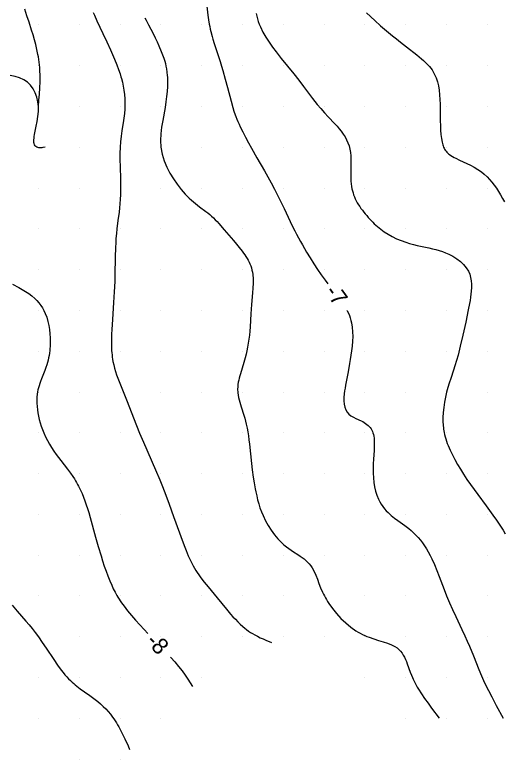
# Model space of a CAD drawing. Extents: x 2602990 to 2605851, y 618069 to 619180.
# Drawn here: x 2604632.1 to 2604692, y 618270 to 618361.2 of the extents above; entities that cross this region are included whole.
import ezdxf

# ---------------------------------------------------------------- set-up
doc = ezdxf.new("R2010")
doc.units = 0
for name, color, linetype in [('Default', 7, 'Continuous'), ('DTM Contours Major', 7, 'Continuous'), ('DTM Contours Major Text', 7, 'Continuous'), ('DTM Contours Minor', 7, 'Continuous'), ('DTM Contours Minor Text', 7, 'Continuous'), ('Exist DTM Scan Elevation Point', 7, 'Continuous')]:
    doc.layers.add(name, color=color, linetype=linetype)

# ---------------------------------------------------------------- blocks, each defined once
blk = doc.blocks.new('POINT_DISPLAY')
at = {"layer": 'Default'}
blk.add_line((0, 0), (0, 0), dxfattribs=at)

msp = doc.modelspace()

# ---------------------------------------------------------------- linework, layer by layer
at = {"layer": 'DTM Contours Major'}
for points in [[(2604635, 618350), (2604635.066, 618350.766), (2604635.126, 618351.528), (2604635.175, 618352.282), (2604635.206, 618353.023), (2604635.214, 618353.749), (2604635.193, 618354.455), (2604635.171, 618354.788), (2604635.141, 618355.117), (2604635.103, 618355.441), (2604635.059, 618355.762), (2604635.008, 618356.082), (2604634.95, 618356.399), (2604634.825, 618356.998), (2604634.683, 618357.593), (2604634.525, 618358.186), (2604634.356, 618358.773), (2604634.179, 618359.356), (2604633.866, 618360.337), (2604633.6, 618361.136), (2604633.322, 618361.923)], [(2604635.833, 618345), (2604635.565, 618344.963), (2604635.434, 618344.948), (2604635.307, 618344.94), (2604635.184, 618344.939), (2604635.067, 618344.947), (2604634.924, 618344.974), (2604634.795, 618345.022), (2604634.683, 618345.092), (2604634.589, 618345.186), (2604634.517, 618345.305), (2604634.467, 618345.452), (2604634.445, 618345.592), (2604634.439, 618345.751), (2604634.446, 618345.929), (2604634.466, 618346.125), (2604634.497, 618346.339), (2604634.537, 618346.572), (2604634.745, 618347.599), (2604634.853, 618348.176), (2604634.942, 618348.777), (2604634.996, 618349.39), (2604635, 618350), (2604634.94, 618350.595), (2604634.813, 618351.165), (2604634.621, 618351.699), (2604634.363, 618352.188), (2604634.041, 618352.622), (2604633.653, 618352.99), (2604633.205, 618353.286), (2604632.701, 618353.516), (2604632.151, 618353.69), (2604631.563, 618353.816)], [(2604631.838, 618328.234), (2604632.608, 618327.81), (2604633.023, 618327.573), (2604633.429, 618327.324), (2604633.822, 618327.061), (2604634.197, 618326.78), (2604634.548, 618326.478), (2604634.816, 618326.21), (2604635.064, 618325.925), (2604635.291, 618325.625), (2604635.496, 618325.31), (2604635.679, 618324.979), (2604635.84, 618324.635), (2604636.017, 618324.16), (2604636.159, 618323.667), (2604636.267, 618323.163), (2604636.346, 618322.654), (2604636.399, 618322.145), (2604636.429, 618321.645), (2604636.438, 618321.373), (2604636.44, 618321.106), (2604636.436, 618320.843), (2604636.426, 618320.584), (2604636.411, 618320.328), (2604636.389, 618320.077), (2604636.354, 618319.779), (2604636.31, 618319.485), (2604636.257, 618319.196), (2604636.194, 618318.911), (2604636.121, 618318.629), (2604636.038, 618318.349), (2604635.92, 618318.002), (2604635.791, 618317.657), (2604635.38, 618316.626), (2604635.251, 618316.281), (2604635.165, 618316.031), (2604635.086, 618315.78), (2604635.015, 618315.526), (2604634.953, 618315.269), (2604634.901, 618315.009), (2604634.86, 618314.745), (2604634.822, 618314.376), (2604634.805, 618314), (2604634.809, 618313.617), (2604634.833, 618313.227), (2604634.876, 618312.832), (2604634.938, 618312.432), (2604635.017, 618312.029), (2604635.114, 618311.623), (2604635.229, 618311.215), (2604635.36, 618310.806), (2604635.509, 618310.398), (2604635.674, 618309.992), (2604635.884, 618309.529), (2604636.114, 618309.073), (2604636.36, 618308.624), (2604636.621, 618308.185), (2604636.895, 618307.757), (2604637.179, 618307.342), (2604637.457, 618306.961), (2604637.738, 618306.593), (2604638.565, 618305.542), (2604638.927, 618305.062), (2604639.225, 618304.637), (2604639.412, 618304.352), (2604639.548, 618304.132), (2604639.679, 618303.908), (2604639.805, 618303.681), (2604639.927, 618303.449), (2604640.046, 618303.212), (2604640.161, 618302.97), (2604640.349, 618302.547), (2604640.529, 618302.108), (2604640.702, 618301.655), (2604640.866, 618301.189), (2604641.024, 618300.711), (2604641.173, 618300.225), (2604641.352, 618299.603), (2604642.004, 618297.21), (2604642.329, 618296.074), (2604642.674, 618294.924), (2604642.872, 618294.294), (2604643.076, 618293.669), (2604643.288, 618293.054), (2604643.509, 618292.453), (2604643.739, 618291.87), (2604643.978, 618291.31), (2604644.178, 618290.88), (2604644.389, 618290.464), (2604644.613, 618290.058), (2604644.744, 618289.836), (2604644.881, 618289.616), (2604645.024, 618289.396), (2604645.173, 618289.177), (2604645.49, 618288.737), (2604645.925, 618288.178), (2604646.395, 618287.611), (2604646.894, 618287.041), (2604647.414, 618286.471), (2604647.947, 618285.904), (2604648.418, 618285.414)], [(2604651.176, 618282.518), (2604651.224, 618282.465), (2604651.706, 618281.915), (2604652.164, 618281.368), (2604652.593, 618280.826), (2604652.985, 618280.291), (2604653.305, 618279.819), (2604653.603, 618279.352), (2604653.889, 618278.889)]]:
    msp.add_lwpolyline(points, dxfattribs=at)
at = {"layer": 'DTM Contours Minor'}
for points in [[(2604655.648, 618362.304), (2604655.764, 618361.191), (2604655.835, 618360.644), (2604655.925, 618360.105), (2604655.985, 618359.801), (2604656.051, 618359.498), (2604656.125, 618359.193), (2604656.29, 618358.577), (2604656.381, 618358.264), (2604656.543, 618357.731), (2604656.894, 618356.633), (2604657.257, 618355.509), (2604657.434, 618354.944), (2604657.595, 618354.411), (2604657.895, 618353.359), (2604658.167, 618352.346), (2604658.601, 618350.675), (2604658.82, 618349.889), (2604658.959, 618349.439), (2604659.108, 618348.996), (2604659.188, 618348.776), (2604659.308, 618348.463), (2604659.436, 618348.15), (2604659.572, 618347.836), (2604659.715, 618347.52), (2604660.022, 618346.883), (2604660.357, 618346.229), (2604660.715, 618345.563), (2604661.093, 618344.885), (2604661.772, 618343.705), (2604662.685, 618342.135), (2604663.121, 618341.37), (2604663.529, 618340.631), (2604663.919, 618339.89), (2604664.631, 618338.471), (2604665.1, 618337.505), (2604666.095, 618335.389), (2604666.407, 618334.758), (2604666.623, 618334.337), (2604666.852, 618333.909), (2604667.09, 618333.474), (2604667.337, 618333.036), (2604667.852, 618332.154), (2604668.284, 618331.442), (2604668.73, 618330.735), (2604669.191, 618330.033), (2604669.647, 618329.367), (2604670.121, 618328.704), (2604670.457, 618328.257)], [(2604641.705, 618361.538), (2604641.855, 618361.193), (2604642.171, 618360.51), (2604642.908, 618358.966), (2604643.382, 618357.934), (2604643.83, 618356.933), (2604644.31, 618355.824), (2604644.604, 618355.105), (2604644.823, 618354.525), (2604645.003, 618353.994), (2604645.116, 618353.627), (2604645.169, 618353.439), (2604645.287, 618352.978), (2604645.392, 618352.497), (2604645.479, 618351.997), (2604645.545, 618351.481), (2604645.588, 618350.952), (2604645.603, 618350.413), (2604645.6, 618350.163), (2604645.59, 618349.911), (2604645.575, 618349.657), (2604645.529, 618349.14), (2604645.499, 618348.876), (2604645.417, 618348.276), (2604645.224, 618347.019), (2604645.132, 618346.363), (2604645.054, 618345.69), (2604645, 618345), (2604644.975, 618344.23), (2604644.979, 618343.449), (2604645.002, 618342.664), (2604645.061, 618341.114), (2604645.076, 618340.364), (2604645.073, 618339.767), (2604645.056, 618339.188), (2604645.027, 618338.628), (2604644.988, 618338.086), (2604644.939, 618337.562), (2604644.884, 618337.056), (2604644.749, 618336.017), (2604644.619, 618335.018), (2604644.556, 618334.426), (2604644.506, 618333.823), (2604644.473, 618333.275), (2604644.448, 618332.712), (2604644.417, 618331.553), (2604644.375, 618329.367), (2604644.349, 618328.539), (2604644.292, 618327.27), (2604644.22, 618325.997), (2604644.077, 618323.88), (2604643.996, 618322.677), (2604643.965, 618322.081), (2604643.944, 618321.495), (2604643.939, 618320.921), (2604643.953, 618320.363), (2604643.968, 618320.085), (2604643.99, 618319.812), (2604644.018, 618319.544), (2604644.051, 618319.279), (2604644.091, 618319.018), (2604644.138, 618318.759), (2604644.229, 618318.336), (2604644.335, 618317.92), (2604644.454, 618317.511), (2604644.585, 618317.109), (2604644.724, 618316.713), (2604644.963, 618316.085), (2604645.786, 618314.054), (2604647.027, 618310.893), (2604647.406, 618309.965), (2604647.873, 618308.865), (2604649.342, 618305.46), (2604649.858, 618304.228), (2604650.19, 618303.402), (2604650.596, 618302.357), (2604651.005, 618301.262), (2604651.555, 618299.738), (2604652.269, 618297.726), (2604652.594, 618296.84), (2604652.922, 618295.987), (2604653.087, 618295.575), (2604653.364, 618294.918), (2604653.591, 618294.418), (2604653.826, 618293.94), (2604653.948, 618293.709), (2604654.111, 618293.418), (2604654.281, 618293.134), (2604654.456, 618292.858), (2604654.637, 618292.589), (2604654.822, 618292.326), (2604655.012, 618292.07), (2604655.313, 618291.684), (2604655.78, 618291.116), (2604656.914, 618289.754), (2604658.035, 618288.394), (2604658.548, 618287.786), (2604658.833, 618287.461), (2604659.124, 618287.141), (2604659.423, 618286.829), (2604659.729, 618286.529), (2604660.045, 618286.245), (2604660.274, 618286.054), (2604660.508, 618285.873), (2604660.748, 618285.7), (2604660.992, 618285.536), (2604661.242, 618285.38), (2604661.497, 618285.232), (2604661.829, 618285.055), (2604662.168, 618284.888), (2604662.514, 618284.73), (2604662.864, 618284.579), (2604663.571, 618284.286)], [(2604661.673, 618361.395), (2604661.745, 618361.065), (2604661.834, 618360.736), (2604661.938, 618360.407), (2604662.059, 618360.079), (2604662.197, 618359.751), (2604662.502, 618359.129), (2604662.857, 618358.51), (2604663.25, 618357.898), (2604663.67, 618357.296), (2604664.107, 618356.708), (2604664.732, 618355.907), (2604666.267, 618354.003), (2604666.882, 618353.229), (2604667.476, 618352.46), (2604668.592, 618350.974), (2604668.868, 618350.614), (2604669.147, 618350.263), (2604669.58, 618349.742), (2604670.023, 618349.239), (2604670.475, 618348.751), (2604671.316, 618347.872), (2604671.587, 618347.576), (2604671.848, 618347.276), (2604672.094, 618346.968), (2604672.337, 618346.631), (2604672.556, 618346.283), (2604672.751, 618345.925), (2604672.917, 618345.556), (2604673.052, 618345.178), (2604673.154, 618344.789), (2604673.223, 618344.381), (2604673.261, 618343.965), (2604673.277, 618343.543), (2604673.276, 618343.118), (2604673.258, 618342.268), (2604673.255, 618341.908), (2604673.257, 618341.552), (2604673.268, 618341.201), (2604673.288, 618340.856), (2604673.319, 618340.519), (2604673.363, 618340.19), (2604673.41, 618339.923), (2604673.468, 618339.662), (2604673.535, 618339.409), (2604673.614, 618339.161), (2604673.703, 618338.92), (2604673.803, 618338.686), (2604673.923, 618338.441), (2604674.055, 618338.202), (2604674.198, 618337.968), (2604674.351, 618337.739), (2604674.511, 618337.513), (2604674.679, 618337.289), (2604674.85, 618337.069), (2604675.028, 618336.85), (2604675.211, 618336.633), (2604675.401, 618336.416), (2604675.597, 618336.2), (2604675.97, 618335.81), (2604676.146, 618335.635), (2604676.329, 618335.462), (2604676.52, 618335.291), (2604676.719, 618335.121), (2604676.928, 618334.954), (2604677.363, 618334.639), (2604677.834, 618334.338), (2604678.337, 618334.055), (2604678.866, 618333.794), (2604679.418, 618333.559), (2604679.989, 618333.354), (2604680.454, 618333.213), (2604680.926, 618333.089), (2604681.403, 618332.976), (2604682.839, 618332.662), (2604683.259, 618332.563), (2604683.674, 618332.456), (2604684.083, 618332.339), (2604684.484, 618332.209), (2604684.875, 618332.064), (2604685.256, 618331.903), (2604685.772, 618331.642), (2604686.255, 618331.345), (2604686.694, 618331.012), (2604687.083, 618330.645), (2604687.412, 618330.246), (2604687.671, 618329.817), (2604687.828, 618329.444), (2604687.938, 618329.055), (2604688.006, 618328.651), (2604688.039, 618328.236), (2604688.042, 618327.812), (2604688.019, 618327.381), (2604687.983, 618327.003), (2604687.934, 618326.623), (2604687.875, 618326.24), (2604687.807, 618325.857), (2604687.657, 618325.088), (2604687.342, 618323.584), (2604686.98, 618321.952), (2604686.671, 618320.632), (2604686.396, 618319.533), (2604686.215, 618318.867), (2604686.014, 618318.193), (2604685.849, 618317.684), (2604685.497, 618316.64), (2604685.322, 618316.103), (2604685.154, 618315.557), (2604685, 618315), (2604684.853, 618314.378), (2604684.732, 618313.748), (2604684.639, 618313.118), (2604684.576, 618312.492), (2604684.547, 618311.878), (2604684.554, 618311.28), (2604684.566, 618311.069), (2604684.582, 618310.86), (2604684.604, 618310.653), (2604684.631, 618310.449), (2604684.663, 618310.246), (2604684.701, 618310.045), (2604684.759, 618309.777), (2604684.826, 618309.51), (2604684.902, 618309.244), (2604684.988, 618308.976), (2604685.083, 618308.708), (2604685.187, 618308.437), (2604685.428, 618307.872), (2604685.703, 618307.296), (2604686.008, 618306.712), (2604686.34, 618306.123), (2604686.695, 618305.529), (2604687.069, 618304.935), (2604687.491, 618304.294), (2604687.925, 618303.659), (2604688.364, 618303.035), (2604688.803, 618302.426), (2604689.831, 618301.032), (2604690.67, 618299.893), (2604691.099, 618299.288), (2604691.51, 618298.685), (2604691.906, 618298.074), (2604692.182, 618297.627)], [(2604675.184, 618361.482), (2604676.207, 618360.545), (2604676.921, 618359.91), (2604677.398, 618359.497), (2604677.882, 618359.087), (2604678.369, 618358.681), (2604678.854, 618358.284), (2604679.334, 618357.898), (2604680.075, 618357.315), (2604681.353, 618356.324), (2604681.638, 618356.096), (2604681.914, 618355.868), (2604682.178, 618355.638), (2604682.431, 618355.403), (2604682.669, 618355.161), (2604682.891, 618354.911), (2604683.06, 618354.7), (2604683.217, 618354.48), (2604683.362, 618354.252), (2604683.494, 618354.013), (2604683.614, 618353.763), (2604683.72, 618353.501), (2604683.871, 618353.026), (2604683.986, 618352.519), (2604684.072, 618351.987), (2604684.132, 618351.435), (2604684.172, 618350.869), (2604684.196, 618350.296), (2604684.212, 618349.551), (2604684.227, 618348.227), (2604684.239, 618347.657), (2604684.261, 618347.104), (2604684.299, 618346.578), (2604684.356, 618346.085), (2604684.438, 618345.635), (2604684.478, 618345.471), (2604684.523, 618345.314), (2604684.573, 618345.166), (2604684.629, 618345.024), (2604684.691, 618344.89), (2604684.76, 618344.763), (2604684.84, 618344.638), (2604684.928, 618344.519), (2604685.025, 618344.407), (2604685.129, 618344.301), (2604685.241, 618344.2), (2604685.362, 618344.104), (2604685.533, 618343.984), (2604685.719, 618343.869), (2604685.917, 618343.759), (2604686.127, 618343.651), (2604686.579, 618343.435), (2604687.458, 618343.028), (2604687.918, 618342.801), (2604688.379, 618342.553), (2604688.832, 618342.279), (2604689.268, 618341.975), (2604689.616, 618341.693), (2604689.946, 618341.388), (2604690.258, 618341.062), (2604690.554, 618340.718), (2604690.835, 618340.356), (2604691.101, 618339.979), (2604691.361, 618339.577), (2604691.608, 618339.162), (2604691.844, 618338.739), (2604692.073, 618338.307)], [(2604648.027, 618360.89), (2604648.201, 618360.577), (2604648.507, 618360.007), (2604648.786, 618359.471), (2604649.053, 618358.94), (2604649.306, 618358.419), (2604649.543, 618357.912), (2604649.763, 618357.422), (2604650.053, 618356.737), (2604650.217, 618356.32), (2604650.362, 618355.916), (2604650.473, 618355.566), (2604650.557, 618355.263), (2604650.629, 618354.957), (2604650.694, 618354.61), (2604650.75, 618354.215), (2604650.788, 618353.799), (2604650.801, 618353.582), (2604650.814, 618353.043), (2604650.804, 618352.469), (2604650.77, 618351.862), (2604650.712, 618351.225), (2604650.629, 618350.561), (2604650.521, 618349.872), (2604650.226, 618348.283), (2604650.09, 618347.465), (2604649.992, 618346.641), (2604649.954, 618345.817), (2604650, 618345), (2604650.153, 618344.164), (2604650.403, 618343.351), (2604650.73, 618342.568), (2604651.115, 618341.824), (2604651.541, 618341.126), (2604651.989, 618340.482), (2604652.238, 618340.153), (2604652.488, 618339.843), (2604652.739, 618339.55), (2604652.989, 618339.274), (2604653.239, 618339.014), (2604653.488, 618338.77), (2604653.743, 618338.536), (2604653.996, 618338.315), (2604654.247, 618338.106), (2604654.743, 618337.714), (2604655.492, 618337.142), (2604655.739, 618336.949), (2604655.98, 618336.752), (2604656.217, 618336.549), (2604656.449, 618336.336), (2604656.671, 618336.117), (2604656.889, 618335.888), (2604657.107, 618335.649), (2604657.774, 618334.88), (2604658.882, 618333.587), (2604659.253, 618333.143), (2604659.612, 618332.701), (2604659.951, 618332.263), (2604660.116, 618332.042), (2604660.273, 618331.822), (2604660.421, 618331.603), (2604660.56, 618331.383), (2604660.688, 618331.161), (2604660.805, 618330.936), (2604660.914, 618330.698), (2604661.009, 618330.455), (2604661.092, 618330.207), (2604661.161, 618329.952), (2604661.216, 618329.689), (2604661.258, 618329.419), (2604661.303, 618328.885), (2604661.308, 618328.327), (2604661.284, 618327.751), (2604661.241, 618327.162), (2604661.113, 618325.741), (2604661.03, 618324.598), (2604660.926, 618322.987), (2604660.886, 618322.468), (2604660.84, 618321.963), (2604660.784, 618321.478), (2604660.714, 618320.989), (2604660.632, 618320.521), (2604660.54, 618320.071), (2604660.438, 618319.633), (2604660.327, 618319.205), (2604660.164, 618318.632), (2604659.744, 618317.242), (2604659.669, 618316.977), (2604659.6, 618316.714), (2604659.538, 618316.452), (2604659.486, 618316.192), (2604659.445, 618315.934), (2604659.424, 618315.759), (2604659.41, 618315.585), (2604659.403, 618315.41), (2604659.402, 618315.236), (2604659.409, 618315.061), (2604659.424, 618314.884), (2604659.461, 618314.613), (2604659.515, 618314.337), (2604659.582, 618314.057), (2604659.66, 618313.773), (2604659.839, 618313.187), (2604660.163, 618312.15), (2604660.268, 618311.789), (2604660.367, 618311.421), (2604660.459, 618311.046), (2604660.557, 618310.588), (2604660.642, 618310.12), (2604660.717, 618309.639), (2604660.785, 618309.127), (2604660.847, 618308.605), (2604661.092, 618306.226), (2604661.185, 618305.446), (2604661.306, 618304.573), (2604661.423, 618303.853), (2604661.558, 618303.121), (2604661.634, 618302.749), (2604661.738, 618302.273), (2604661.855, 618301.792), (2604661.988, 618301.306), (2604662.139, 618300.819), (2604662.313, 618300.332), (2604662.513, 618299.848), (2604662.811, 618299.231), (2604663.151, 618298.631), (2604663.524, 618298.055), (2604663.924, 618297.513), (2604664.344, 618297.011), (2604664.777, 618296.559), (2604665.072, 618296.285), (2604665.369, 618296.035), (2604665.667, 618295.807), (2604665.951, 618295.607), (2604666.233, 618295.42), (2604666.785, 618295.067), (2604667.05, 618294.892), (2604667.307, 618294.714), (2604667.543, 618294.533), (2604667.768, 618294.343), (2604667.981, 618294.14), (2604668.181, 618293.921), (2604668.367, 618293.686), (2604668.539, 618293.43), (2604668.767, 618293.011), (2604668.974, 618292.552), (2604669.169, 618292.06), (2604669.364, 618291.544), (2604669.572, 618291.012), (2604669.803, 618290.472), (2604669.912, 618290.241), (2604670.027, 618290.01), (2604670.15, 618289.779), (2604670.28, 618289.549), (2604670.418, 618289.318), (2604670.564, 618289.088), (2604671.009, 618288.457), (2604671.509, 618287.839), (2604672.056, 618287.247), (2604672.641, 618286.693), (2604673.256, 618286.188), (2604673.892, 618285.744), (2604674.157, 618285.582), (2604674.424, 618285.431), (2604674.693, 618285.292), (2604674.963, 618285.163), (2604675.235, 618285.044), (2604675.508, 618284.935), (2604676.095, 618284.726), (2604676.674, 618284.544), (2604677.234, 618284.374), (2604677.761, 618284.202), (2604678.245, 618284.014), (2604678.672, 618283.797), (2604678.93, 618283.623), (2604679.158, 618283.43), (2604679.36, 618283.219), (2604679.539, 618282.992), (2604679.696, 618282.749), (2604679.836, 618282.493), (2604679.959, 618282.23), (2604680.072, 618281.957), (2604680.177, 618281.675), (2604680.537, 618280.66), (2604680.689, 618280.273), (2604680.801, 618280.009), (2604680.905, 618279.781), (2604681.018, 618279.549), (2604681.139, 618279.313), (2604681.269, 618279.073), (2604681.409, 618278.827), (2604681.558, 618278.575), (2604681.909, 618278.021), (2604682.299, 618277.444), (2604682.72, 618276.849), (2604683.164, 618276.24), (2604684.091, 618275)], [(2604672.787, 618325.012), (2604672.826, 618324.941), (2604672.963, 618324.658), (2604673.086, 618324.37), (2604673.193, 618324.077), (2604673.284, 618323.779), (2604673.358, 618323.474), (2604673.445, 618322.937), (2604673.488, 618322.381), (2604673.493, 618321.809), (2604673.466, 618321.226), (2604673.414, 618320.635), (2604673.344, 618320.039), (2604673.273, 618319.522), (2604673.194, 618319.007), (2604673.11, 618318.494), (2604672.929, 618317.486), (2604672.622, 618315.849), (2604672.561, 618315.485), (2604672.508, 618315.13), (2604672.466, 618314.785), (2604672.43, 618314.334), (2604672.423, 618313.907), (2604672.452, 618313.509), (2604672.521, 618313.145), (2604672.636, 618312.82), (2604672.804, 618312.536), (2604673.023, 618312.302), (2604673.286, 618312.103), (2604673.58, 618311.93), (2604673.895, 618311.774), (2604674.537, 618311.47), (2604674.725, 618311.372), (2604674.905, 618311.267), (2604675.076, 618311.156), (2604675.237, 618311.036), (2604675.388, 618310.908), (2604675.525, 618310.77), (2604675.639, 618310.633), (2604675.741, 618310.487), (2604675.831, 618310.331), (2604675.91, 618310.165), (2604675.976, 618309.988), (2604676.031, 618309.801), (2604676.076, 618309.589), (2604676.109, 618309.364), (2604676.13, 618309.127), (2604676.142, 618308.878), (2604676.145, 618308.616), (2604676.141, 618308.343), (2604676.119, 618307.844), (2604676.051, 618306.766), (2604676.021, 618306.201), (2604676.003, 618305.626), (2604676.006, 618305.05), (2604676.036, 618304.477), (2604676.096, 618303.914), (2604676.186, 618303.367), (2604676.307, 618302.841), (2604676.461, 618302.342), (2604676.647, 618301.877), (2604676.809, 618301.552), (2604676.987, 618301.248), (2604677.181, 618300.964), (2604677.388, 618300.698), (2604677.606, 618300.448), (2604677.834, 618300.215), (2604678.025, 618300.036), (2604678.219, 618299.866), (2604678.418, 618299.702), (2604678.62, 618299.544), (2604679.032, 618299.24), (2604679.885, 618298.628), (2604680.057, 618298.499), (2604680.352, 618298.266), (2604680.646, 618298.017), (2604680.938, 618297.753), (2604681.226, 618297.47), (2604681.508, 618297.167), (2604681.783, 618296.843), (2604682.037, 618296.514), (2604682.285, 618296.164), (2604682.524, 618295.792), (2604682.756, 618295.397), (2604682.981, 618294.98), (2604683.198, 618294.539), (2604683.499, 618293.86), (2604683.792, 618293.138), (2604684.081, 618292.383), (2604684.679, 618290.806), (2604685, 618290), (2604685.358, 618289.159), (2604685.732, 618288.322), (2604686.115, 618287.494), (2604686.873, 618285.877), (2604687.231, 618285.097), (2604687.515, 618284.456), (2604687.782, 618283.833), (2604688.275, 618282.647), (2604688.949, 618280.995), (2604689.283, 618280.203), (2604689.532, 618279.642), (2604689.814, 618279.037), (2604690.11, 618278.427), (2604690.522, 618277.617), (2604691.065, 618276.587), (2604691.923, 618275)], [(2604631.775, 618288.884), (2604632.411, 618288.143), (2604633.483, 618286.908), (2604633.86, 618286.459), (2604634.24, 618285.994), (2604634.621, 618285.508), (2604635, 618285), (2604635.482, 618284.315), (2604635.959, 618283.607), (2604636.897, 618282.192), (2604637.358, 618281.521), (2604637.812, 618280.899), (2604638.034, 618280.616), (2604638.255, 618280.348), (2604638.475, 618280.096), (2604638.696, 618279.858), (2604638.917, 618279.633), (2604639.139, 618279.421), (2604639.331, 618279.25), (2604639.524, 618279.087), (2604639.718, 618278.931), (2604640.112, 618278.633), (2604640.643, 618278.256), (2604641.313, 618277.791), (2604641.645, 618277.554), (2604641.973, 618277.308), (2604642.295, 618277.052), (2604642.622, 618276.768), (2604642.939, 618276.47), (2604643.244, 618276.158), (2604643.538, 618275.833), (2604643.818, 618275.495), (2604644.085, 618275.146), (2604644.247, 618274.92), (2604644.404, 618274.689), (2604644.556, 618274.454), (2604644.703, 618274.214), (2604644.846, 618273.97), (2604644.985, 618273.72), (2604645.197, 618273.316), (2604645.402, 618272.901), (2604645.601, 618272.477), (2604645.986, 618271.613), (2604646.176, 618271.176)]]:
    msp.add_lwpolyline(points, dxfattribs=at)

# ---------------------------------------------------------------- block references
at = {"layer": 'Exist DTM Scan Elevation Point', "xscale": 1.3123333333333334, "yscale": 1.3123333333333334}
for p in [(2604635, 618360), (2604640, 618360), (2604645, 618360), (2604650, 618360), (2604655, 618360), (2604660, 618360), (2604665, 618360), (2604670, 618360), (2604675, 618360), (2604680, 618360), (2604685, 618360), (2604690, 618360), (2604635, 618355), (2604640, 618355), (2604645, 618355), (2604650, 618355), (2604655, 618355), (2604660, 618355), (2604665, 618355), (2604670, 618355), (2604675, 618355), (2604680, 618355), (2604685, 618355), (2604690, 618355), (2604635, 618350), (2604640, 618350), (2604645, 618350), (2604650, 618350), (2604655, 618350), (2604660, 618350), (2604665, 618350), (2604670, 618350), (2604675, 618350), (2604680, 618350), (2604685, 618350), (2604690, 618350), (2604635, 618345), (2604640, 618345), (2604645, 618345), (2604650, 618345), (2604655, 618345), (2604660, 618345), (2604665, 618345), (2604670, 618345), (2604675, 618345), (2604680, 618345), (2604685, 618345), (2604690, 618345), (2604635, 618340), (2604640, 618340), (2604645, 618340), (2604650, 618340), (2604655, 618340), (2604660, 618340), (2604665, 618340), (2604670, 618340), (2604675, 618340), (2604680, 618340), (2604685, 618340), (2604690, 618340), (2604635, 618335), (2604640, 618335), (2604645, 618335), (2604650, 618335), (2604655, 618335), (2604660, 618335), (2604665, 618335), (2604670, 618335), (2604675, 618335), (2604680, 618335), (2604685, 618335), (2604690, 618335), (2604635, 618330), (2604640, 618330), (2604645, 618330), (2604650, 618330), (2604655, 618330), (2604660, 618330), (2604665, 618330), (2604670, 618330), (2604675, 618330), (2604680, 618330), (2604685, 618330), (2604690, 618330), (2604635, 618325), (2604640, 618325), (2604645, 618325), (2604650, 618325), (2604655, 618325), (2604660, 618325), (2604665, 618325), (2604670, 618325), (2604675, 618325), (2604680, 618325), (2604685, 618325), (2604690, 618325), (2604635, 618320), (2604640, 618320), (2604645, 618320), (2604650, 618320), (2604655, 618320), (2604660, 618320), (2604665, 618320), (2604670, 618320), (2604675, 618320), (2604680, 618320), (2604685, 618320), (2604690, 618320), (2604635, 618315), (2604640, 618315), (2604645, 618315), (2604650, 618315), (2604655, 618315), (2604660, 618315), (2604665, 618315), (2604670, 618315), (2604675, 618315), (2604680, 618315), (2604685, 618315), (2604690, 618315), (2604635, 618310), (2604640, 618310), (2604645, 618310), (2604650, 618310), (2604655, 618310), (2604660, 618310), (2604665, 618310), (2604670, 618310), (2604675, 618310), (2604680, 618310), (2604685, 618310), (2604690, 618310), (2604635, 618305), (2604640, 618305), (2604645, 618305), (2604650, 618305), (2604655, 618305), (2604660, 618305), (2604665, 618305), (2604670, 618305), (2604675, 618305), (2604680, 618305), (2604685, 618305), (2604690, 618305), (2604635, 618300), (2604640, 618300), (2604645, 618300), (2604650, 618300), (2604655, 618300), (2604660, 618300), (2604665, 618300), (2604670, 618300), (2604675, 618300), (2604680, 618300), (2604685, 618300), (2604690, 618300), (2604635, 618295), (2604640, 618295), (2604645, 618295), (2604650, 618295), (2604655, 618295), (2604660, 618295), (2604665, 618295), (2604670, 618295), (2604675, 618295), (2604680, 618295), (2604685, 618295), (2604690, 618295), (2604635, 618290), (2604640, 618290), (2604645, 618290), (2604650, 618290), (2604655, 618290), (2604660, 618290), (2604665, 618290), (2604670, 618290), (2604675, 618290), (2604680, 618290), (2604685, 618290), (2604690, 618290), (2604635, 618285), (2604640, 618285), (2604645, 618285), (2604650, 618285), (2604655, 618285), (2604660, 618285), (2604665, 618285), (2604670, 618285), (2604675, 618285), (2604680, 618285), (2604685, 618285), (2604690, 618285), (2604635, 618280), (2604640, 618280), (2604645, 618280), (2604650, 618280), (2604655, 618280), (2604675, 618280), (2604680, 618280), (2604685, 618280), (2604690, 618280), (2604635, 618275), (2604640, 618275), (2604645, 618275), (2604650, 618275), (2604680, 618275), (2604685, 618275), (2604690, 618275), (2604640, 618270), (2604645, 618270)]:
    msp.add_blockref('POINT_DISPLAY', p, dxfattribs=at)

# ---------------------------------------------------------------- texts
at = {"layer": 'DTM Contours Major Text'}
msp.add_text('-8', height=2, rotation=313.59864, dxfattribs=at).set_placement((2604648.07, 618284.355))
at = {"layer": 'DTM Contours Minor Text'}
msp.add_text('-7', height=2, rotation=305.68266, dxfattribs=at).set_placement((2604670.013, 618327.291))

doc.saveas('drawing.dxf')
